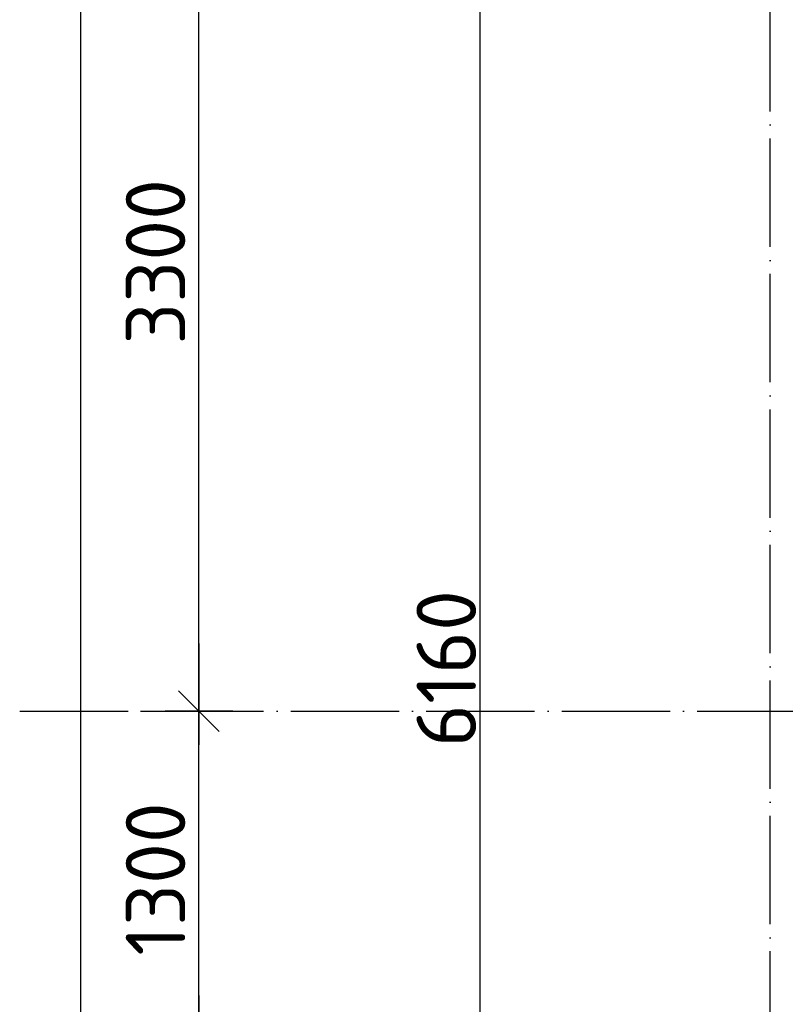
# Model space of a CAD drawing. Header units: millimetres. Extents: x 40580 to 559114, y -343730 to 81020.
# Tile 279 of 656: x 338213 to 341039, y -72698 to -69063. Entities that reach past the tile are written whole.
import ezdxf

# ---------------------------------------------------------------- set-up
doc = ezdxf.new("R2010")
doc.units = ezdxf.units.MM
doc.linetypes.add('______11', pattern=[500, 400, -50, 0, -50])
doc.linetypes.add('______5', pattern=[1100, 800, -100, 100, -100])
doc.layers.add('___________________', color=253, linetype='______5')
doc.layers.add('______________________', color=7, linetype='Continuous')
doc.styles.add('ISOCPEUR', font='isocpeur.ttf')

# ---------------------------------------------------------------- blocks, each defined once
blk = doc.blocks.new('ALL_ML_STRICH')
at = {"color": 0, "linetype": 'ByBlock', "lineweight": -2}
for p, q in [((0, -0.5), (0, 0.5)), ((-0.3, -0.3), (0.3, 0.3)), ((-1, 0), (0.5, 0))]:
    blk.add_line(p, q, dxfattribs=at)

msp = doc.modelspace()

# ---------------------------------------------------------------- linework, layer by layer
at = {"layer": '___________________', "color": 253, "linetype": '______11'}
for p, q in [((340983.2, -89405.1), (340983.2, -39325.1)), ((338213.2, -71615.1), (367033.2, -71615.1))]:
    msp.add_line(p, q, dxfattribs=at)
at = {"layer": '______________________', "color": 7, "linetype": 'Continuous'}
for p, q in [((338438.9, -86815.1), (338438.9, -40325.1)), ((338874.5, -71615.1), (338874.5, -68315.1)), ((339912.6, -74575.1), (339912.6, -68415.1)), ((338874.5, -72915.1), (338874.5, -71615.1))]:
    msp.add_line(p, q, dxfattribs=at)
at = {"layer": '______________________', "color": 253, "linetype": 'Continuous'}
msp.add_line((338659.4, -71615.1), (338874.5, -71615.1), dxfattribs=at)
msp.add_line((338659.4, -71615.1), (338874.5, -71615.1), dxfattribs=at)

# ---------------------------------------------------------------- block references
at = {"layer": '______________________', "color": 7, "linetype": 'Continuous', "xscale": 250, "yscale": 250, "zscale": 250}
for p, rotation in [((338874.5, -71615.1), 270), ((338874.5, -71615.1), 90), ((338874.5, -72915.1), 270)]:
    msp.add_blockref('ALL_ML_STRICH', p, dxfattribs=dict(at, rotation=rotation))

# ---------------------------------------------------------------- texts
at = {"layer": '______________________', "color": 7, "style": 'ISOCPEUR'}
for s, p in [('3300', (338824.5, -70262.1)), ('6160', (339897.6, -71748.1)), ('1300', (338824.5, -72518.1))]:
    msp.add_text(s, height=220, rotation=90, dxfattribs=at).set_placement(p)

doc.saveas('drawing.dxf')
